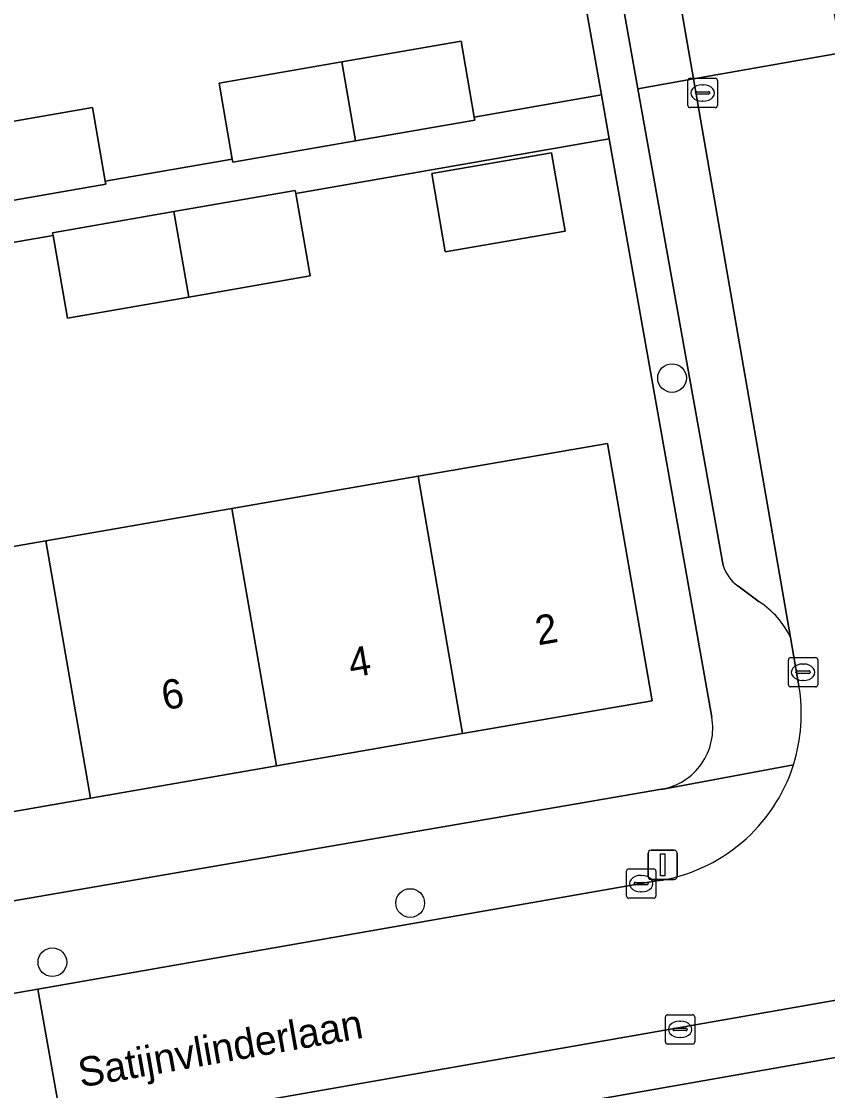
# Model space of a CAD drawing. Extents: x 162879 to 165540, y 384011 to 385181.
# Drawn here: x 164162.84 to 164190.31, y 384566.76 to 384603.2 of the extents above; entities that cross this region are included whole.
import ezdxf

# ---------------------------------------------------------------- set-up
doc = ezdxf.new("R2010")
doc.units = 0
for name, color, linetype in [('IMGEO_Boom', 7, 'Continuous'), ('IMGEO_Erf', 7, 'Continuous'), ('IMGEO_Kolk', 7, 'Continuous'), ('IMGEO_Lichtmast', 7, 'Continuous'), ('IMGEO_Openbare_ruimte_label', 7, 'Continuous'), ('IMGEO_Pand', 7, 'Continuous'), ('IMGEO_Pand_nummerreeks', 7, 'Continuous'), ('IMGEO_Parkeervlak_open', 7, 'Continuous'), ('IMGEO_Rijbaan_lokaal_open', 7, 'Continuous'), ('IMGEO_Voetpad_open', 7, 'Continuous')]:
    doc.layers.add(name, color=color, linetype=linetype)

msp = doc.modelspace()

# ---------------------------------------------------------------- linework, layer by layer
at = {"layer": 'IMGEO_Boom'}
for centre in [(164185.008, 384591.04), (164176.087, 384573.148), (164163.894, 384571.131)]:
    msp.add_circle(centre, 0.489, dxfattribs=at)
at = {"layer": 'IMGEO_Erf'}
for points in [[(164161.151, 384599.552), (164165.264, 384600.259), (164165.695, 384597.754), (164170.025, 384598.506), (164169.575, 384601.096), (164173.752, 384601.821), (164177.821, 384602.527), (164178.271, 384599.937), (164182.603, 384600.69), (164179.108, 384620.413)], [(164182.869, 384599.189), (164172.189, 384597.335), (164172.678, 384594.52), (164168.543, 384593.801), (164164.408, 384593.082), (164163.918, 384595.9), (164159.51, 384595.135), (164159.999, 384592.32), (164156.078, 384591.638), (164151.729, 384590.882), (164151.239, 384593.699), (164146.833, 384592.935), (164147.322, 384590.121), (164143.401, 384589.439), (164139.052, 384588.683), (164138.563, 384591.499), (164134.333, 384590.765), (164134.812, 384588.002), (164130.681, 384587.285), (164130.202, 384590.048), (164128.197, 384589.7), (164131.572, 384570.572)], [(164186.361, 384579.482), (164182.869, 384599.189)], [(164134.566, 384568.392), (164184.644, 384577.027)]]:
    msp.add_lwpolyline(points, dxfattribs=at)
for points in [[(164177.283, 384595.345), (164176.821, 384598.008), (164180.899, 384598.716), (164181.361, 384596.053)], [(164157.334, 384584.394), (164163.674, 384585.494), (164170.013, 384586.594), (164176.353, 384587.694), (164177.883, 384587.959), (164182.809, 384588.814), (164184.33, 384580.045), (164177.873, 384578.925), (164171.533, 384577.825), (164165.194, 384576.725), (164158.854, 384575.626), (164152.516, 384574.526), (164146.177, 384573.427), (164139.838, 384572.327), (164133.382, 384571.207), (164131.86, 384579.975), (164136.787, 384580.83), (164138.317, 384581.095), (164144.657, 384582.195), (164150.996, 384583.295)]]:
    msp.add_lwpolyline(points, close=True, dxfattribs=at)
msp.add_arc((164184.289, 384579.103), 2.106, 279.7066, 10.3564, dxfattribs=at)
at = {"layer": 'IMGEO_Kolk'}
for p, q in [((164185.626, 384601.257), (164186.478, 384601.257)), ((164185.551, 384600.331), (164185.551, 384601.183)), ((164186.039, 384601.037), (164186.064, 384601.037)), ((164186.552, 384601.183), (164186.552, 384600.331)), ((164185.81, 384600.751), (164185.81, 384600.763)), ((164186.248, 384600.714), (164185.85, 384600.714)), ((164185.853, 384600.8), (164186.251, 384600.8)), ((164186.062, 384600.477), (164186.037, 384600.477)), ((164186.294, 384600.763), (164186.294, 384600.751)), ((164186.478, 384600.257), (164185.626, 384600.257)), ((164188.971, 384580.589), (164188.971, 384581.441)), ((164189.046, 384581.515), (164189.898, 384581.515)), ((164189.459, 384581.295), (164189.484, 384581.295)), ((164189.972, 384581.441), (164189.972, 384580.589)), ((164189.23, 384581.009), (164189.23, 384581.021)), ((164189.668, 384580.972), (164189.27, 384580.972)), ((164189.273, 384581.058), (164189.671, 384581.058)), ((164189.714, 384581.021), (164189.714, 384581.009)), ((164189.898, 384580.515), (164189.046, 384580.515)), ((164189.482, 384580.735), (164189.457, 384580.735)), ((164183.457, 384573.385), (164183.457, 384574.237)), ((164183.532, 384574.311), (164184.384, 384574.311)), ((164184.458, 384574.237), (164184.458, 384573.385)), ((164183.945, 384574.091), (164183.97, 384574.091)), ((164183.716, 384573.805), (164183.716, 384573.817)), ((164184.154, 384573.768), (164183.756, 384573.768)), ((164183.759, 384573.854), (164184.157, 384573.854)), ((164183.968, 384573.531), (164183.943, 384573.531)), ((164184.2, 384573.817), (164184.2, 384573.805)), ((164184.384, 384573.311), (164183.532, 384573.311)), ((164184.783, 384568.416), (164184.783, 384569.268)), ((164184.858, 384569.342), (164185.71, 384569.342)), ((164185.784, 384569.268), (164185.784, 384568.416)), ((164185.042, 384568.836), (164185.042, 384568.848)), ((164185.48, 384568.799), (164185.082, 384568.799)), ((164185.085, 384568.885), (164185.483, 384568.885)), ((164185.271, 384569.122), (164185.296, 384569.122)), ((164185.526, 384568.848), (164185.526, 384568.836)), ((164185.294, 384568.562), (164185.269, 384568.562)), ((164185.71, 384568.342), (164184.858, 384568.342))]:
    msp.add_line(p, q, dxfattribs=at)
for points in [[(164185.626, 384601.257), (164186.478, 384601.257)], [(164185.551, 384600.331), (164185.551, 384601.183)], [(164186.552, 384601.183), (164186.552, 384600.331)], [(164186.478, 384600.257), (164185.626, 384600.257)], [(164188.971, 384580.589), (164188.971, 384581.441)], [(164189.046, 384581.515), (164189.898, 384581.515)], [(164189.972, 384581.441), (164189.972, 384580.589)], [(164189.898, 384580.515), (164189.046, 384580.515)], [(164183.457, 384573.385), (164183.457, 384574.237)], [(164183.532, 384574.311), (164184.384, 384574.311)], [(164184.458, 384574.237), (164184.458, 384573.385)], [(164184.384, 384573.311), (164183.532, 384573.311)], [(164184.783, 384568.416), (164184.783, 384569.268)], [(164184.858, 384569.342), (164185.71, 384569.342)], [(164185.784, 384569.268), (164185.784, 384568.416)], [(164185.71, 384568.342), (164184.858, 384568.342)]]:
    msp.add_lwpolyline(points, dxfattribs=at)
for centre, radius, start, end in [((164185.628, 384601.181), 0.0765, 91.552, 178.448), ((164185.628, 384601.181), 0.0765, 91.552, 178.448), ((164186.476, 384601.181), 0.0765, 1.552, 88.448), ((164186.476, 384601.181), 0.0765, 1.552, 88.448), ((164185.85, 384600.76), 0.0403, 85.8775, 175.7526), ((164185.847, 384600.75), 0.0366, 178.938, 274.7102), ((164186.251, 384600.757), 0.043, 264.8664, 352.4533), ((164186.255, 384600.762), 0.0386, 1.7309, 96.639), ((164185.628, 384600.333), 0.0765, 181.552, 268.448), ((164185.628, 384600.333), 0.0765, 181.552, 268.448), ((164186.476, 384600.333), 0.0765, 271.552, 358.448), ((164186.476, 384600.333), 0.0765, 271.552, 358.448), ((164189.048, 384581.439), 0.0765, 91.552, 178.448), ((164189.048, 384581.439), 0.0765, 91.552, 178.448), ((164189.896, 384581.439), 0.0765, 1.552, 88.448), ((164189.896, 384581.439), 0.0765, 1.552, 88.448), ((164189.27, 384581.018), 0.0403, 85.8775, 175.7526), ((164189.267, 384581.008), 0.0366, 178.938, 274.7102), ((164189.671, 384581.015), 0.043, 264.8664, 352.4533), ((164189.675, 384581.02), 0.0386, 1.7309, 96.639), ((164189.048, 384580.591), 0.0765, 181.552, 268.448), ((164189.048, 384580.591), 0.0765, 181.552, 268.448), ((164189.896, 384580.591), 0.0765, 271.552, 358.448), ((164189.896, 384580.591), 0.0765, 271.552, 358.448), ((164183.534, 384574.235), 0.0765, 91.552, 178.448), ((164183.534, 384574.235), 0.0765, 91.552, 178.448), ((164184.382, 384574.235), 0.0765, 1.552, 88.448), ((164184.382, 384574.235), 0.0765, 1.552, 88.448), ((164183.756, 384573.814), 0.0403, 85.8775, 175.7526), ((164183.753, 384573.804), 0.0366, 178.938, 274.7102), ((164184.157, 384573.811), 0.043, 264.8664, 352.4533), ((164184.161, 384573.816), 0.0386, 1.7309, 96.639), ((164183.534, 384573.387), 0.0765, 181.552, 268.448), ((164183.534, 384573.387), 0.0765, 181.552, 268.448), ((164184.382, 384573.387), 0.0765, 271.552, 358.448), ((164184.382, 384573.387), 0.0765, 271.552, 358.448), ((164184.86, 384569.266), 0.0765, 91.552, 178.448), ((164184.86, 384569.266), 0.0765, 91.552, 178.448), ((164185.708, 384569.266), 0.0765, 1.552, 88.448), ((164185.708, 384569.266), 0.0765, 1.552, 88.448), ((164185.082, 384568.845), 0.0403, 85.8775, 175.7526), ((164185.079, 384568.835), 0.0366, 178.938, 274.7102), ((164185.483, 384568.842), 0.043, 264.8664, 352.4533), ((164185.487, 384568.847), 0.0386, 1.7309, 96.639), ((164184.86, 384568.418), 0.0765, 181.552, 268.448), ((164184.86, 384568.418), 0.0765, 181.552, 268.448), ((164185.708, 384568.418), 0.0765, 271.552, 358.448), ((164185.708, 384568.418), 0.0765, 271.552, 358.448)]:
    msp.add_arc(centre, radius, start, end, dxfattribs=at)
for centre, major_axis, ratio, start_param, end_param in [((164186.038, 384600.757), (-0.387, 0.002), 0.722429, 4.712389, 7.853982), ((164186.063, 384600.757), (-0.39, 0.002), 0.717154, 1.570796, 4.712389), ((164189.458, 384581.015), (-0.387, 0.002), 0.722429, 4.712389, 7.853982), ((164189.483, 384581.015), (-0.39, 0.002), 0.717154, 1.570796, 4.712389), ((164183.944, 384573.811), (-0.387, 0.002), 0.722429, 4.712389, 7.853982), ((164183.969, 384573.811), (-0.39, 0.002), 0.717154, 1.570796, 4.712389), ((164185.27, 384568.842), (-0.387, 0.002), 0.722429, 4.712389, 7.853982), ((164185.295, 384568.842), (-0.39, 0.002), 0.717154, 1.570796, 4.712389)]:
    msp.add_ellipse(centre, major_axis=major_axis, ratio=ratio, start_param=start_param, end_param=end_param, dxfattribs=at)
at = {"layer": 'IMGEO_Lichtmast'}
for p, q in [((164184.193, 384574.051), (164184.193, 384574.851)), ((164184.193, 384574.851), (164184.193, 384574.051)), ((164184.293, 384574.951), (164185.083, 384574.951)), ((164185.083, 384574.951), (164184.293, 384574.951)), ((164185.183, 384574.851), (164185.183, 384574.051)), ((164185.183, 384574.051), (164185.183, 384574.851)), ((164185.083, 384573.951), (164184.293, 384573.951)), ((164184.293, 384573.951), (164185.083, 384573.951))]:
    msp.add_line(p, q, dxfattribs=at)
msp.add_lwpolyline([(164184.613, 384574.826), (164184.763, 384574.826), (164184.763, 384574.076), (164184.613, 384574.076), (164184.613, 384574.826)], dxfattribs=at)
for centre, start, end in [((164184.293, 384574.851), 90, 180), ((164184.293, 384574.851), 90, 180), ((164185.083, 384574.851), 0, 90), ((164185.083, 384574.851), 360, 90), ((164184.293, 384574.051), 180, 270), ((164184.293, 384574.051), 180, 270), ((164185.083, 384574.051), 270, 0), ((164185.083, 384574.051), 270, 0)]:
    msp.add_arc(centre, 0.1, start, end, dxfattribs=at)
at = {"layer": 'IMGEO_Pand'}
for points in [[(164177.821, 384602.527), (164173.752, 384601.821), (164174.218, 384599.126), (164178.289, 384599.832), (164178.271, 384599.937)], [(164173.752, 384601.821), (164169.575, 384601.096), (164170.025, 384598.506), (164170.043, 384598.402), (164174.218, 384599.126)], [(164161.151, 384599.552), (164161.605, 384596.937), (164165.713, 384597.65), (164165.695, 384597.754), (164165.264, 384600.259)], [(164177.283, 384595.345), (164181.361, 384596.053), (164180.899, 384598.716), (164176.821, 384598.008)], [(164172.189, 384597.335), (164172.172, 384597.433), (164168.037, 384596.714), (164168.543, 384593.801), (164172.678, 384594.52)], [(164168.037, 384596.714), (164163.902, 384595.994), (164163.918, 384595.9), (164164.408, 384593.082), (164168.543, 384593.801)], [(164176.353, 384587.694), (164177.873, 384578.925), (164184.33, 384580.045), (164182.809, 384588.814), (164177.883, 384587.959)], [(164176.353, 384587.694), (164170.013, 384586.594), (164171.533, 384577.825), (164177.873, 384578.925)], [(164170.013, 384586.594), (164163.674, 384585.494), (164165.194, 384576.725), (164171.533, 384577.825)], [(164165.194, 384576.725), (164163.674, 384585.494), (164157.334, 384584.394), (164158.854, 384575.626)]]:
    msp.add_lwpolyline(points, close=True, dxfattribs=at)
at = {"layer": 'IMGEO_Parkeervlak_open'}
msp.add_lwpolyline([(164185.26, 384603.986), (164183.351, 384603.648), (164183.842, 384600.901), (164185.738, 384601.236)], close=True, dxfattribs=at)
for points in [[(164185.738, 384601.236), (164183.842, 384600.901), (164186.746, 384584.647)], [(164189.047, 384582.2), (164185.738, 384601.236)], [(164187.245, 384583.956), (164187.982, 384583.415)], [(164204.143, 384571.01), (164205.245, 384572.404), (164164.28, 384565.221), (164164.615, 384563.313), (164202.402, 384569.961)]]:
    msp.add_lwpolyline(points, dxfattribs=at)
for centre, radius, start, end in [((164188.13, 384585.121), 1.462, 198.8923, 232.7769), ((164186.345, 384580.906), 2.996, 25.5907, 56.8813)]:
    msp.add_arc(centre, radius, start, end, dxfattribs=at)
at = {"layer": 'IMGEO_Rijbaan_lokaal_open'}
for points in [[(164190.301, 384604.878), (164185.26, 384603.986), (164185.738, 384601.236), (164190.773, 384602.128)], [(164164.28, 384565.221), (164163.402, 384570.217), (164159.728, 384569.575), (164160.607, 384564.577)]]:
    msp.add_lwpolyline(points, close=True, dxfattribs=at)
for points in [[(164194.37, 384581.183), (164190.773, 384602.128), (164185.738, 384601.236), (164189.047, 384582.2), (164189.333, 384580.555)], [(164184.483, 384573.9), (164163.402, 384570.217), (164164.28, 384565.221), (164205.245, 384572.404), (164206.107, 384572.534), (164216.051, 384574.285), (164215.161, 384579.327), (164200.573, 384576.744)]]:
    msp.add_lwpolyline(points, dxfattribs=at)
for centre, start, end in [((164183.655, 384579.597), 342.3783, 9.5741), ((164183.656, 384579.598), 278.2598, 342.3692)]:
    msp.add_arc(centre, 5.758, start, end, dxfattribs=at)
at = {"layer": 'IMGEO_Voetpad_open'}
for points in [[(164179.108, 384620.413), (164182.603, 384600.69), (164182.869, 384599.189), (164186.361, 384579.482)], [(164186.746, 384584.647), (164183.842, 384600.901), (164183.351, 384603.648), (164181.138, 384616.035)], [(164159.51, 384595.135), (164163.918, 384595.9), (164163.902, 384595.994), (164168.037, 384596.714), (164172.172, 384597.433), (164172.189, 384597.335), (164182.869, 384599.189), (164182.603, 384600.69), (164178.271, 384599.937), (164178.289, 384599.832), (164174.218, 384599.126), (164170.043, 384598.402), (164170.025, 384598.506), (164165.695, 384597.754), (164165.713, 384597.65), (164161.605, 384596.937)], [(164187.982, 384583.415), (164187.245, 384583.956)], [(164189.333, 384580.555), (164189.047, 384582.2)], [(164189.143, 384577.854), (164184.707, 384577.028), (164184.644, 384577.027), (164134.566, 384568.392)], [(164184.644, 384577.027), (164184.707, 384577.028), (164189.143, 384577.854)], [(164133.129, 384564.927), (164159.728, 384569.575), (164163.402, 384570.217), (164184.483, 384573.9)], [(164202.402, 384569.961), (164164.615, 384563.313), (164160.943, 384562.667), (164124.219, 384556.206)]]:
    msp.add_lwpolyline(points, dxfattribs=at)
for centre, radius, start, end in [((164188.13, 384585.121), 1.462, 198.8923, 232.7769), ((164186.345, 384580.906), 2.996, 25.5907, 56.8813), ((164183.655, 384579.597), 5.758, 342.3783, 9.5741), ((164184.289, 384579.103), 2.106, 279.7066, 10.3564), ((164183.656, 384579.598), 5.758, 278.2598, 342.3692)]:
    msp.add_arc(centre, radius, start, end, dxfattribs=at)

# ---------------------------------------------------------------- texts
at = {"layer": 'IMGEO_Openbare_ruimte_label'}
msp.add_text('Satijnvlinderlaan', height=1, rotation=9.9615, dxfattribs=at).set_placement((164164.868, 384566.862))
at = {"layer": 'IMGEO_Pand_nummerreeks'}
for s, p in [('2', (164180.441, 384581.928)), ('4', (164174.075, 384580.823)), ('6', (164167.706, 384579.718))]:
    msp.add_text(s, height=1, rotation=9.8412, dxfattribs=at).set_placement(p)

doc.saveas('drawing.dxf')
